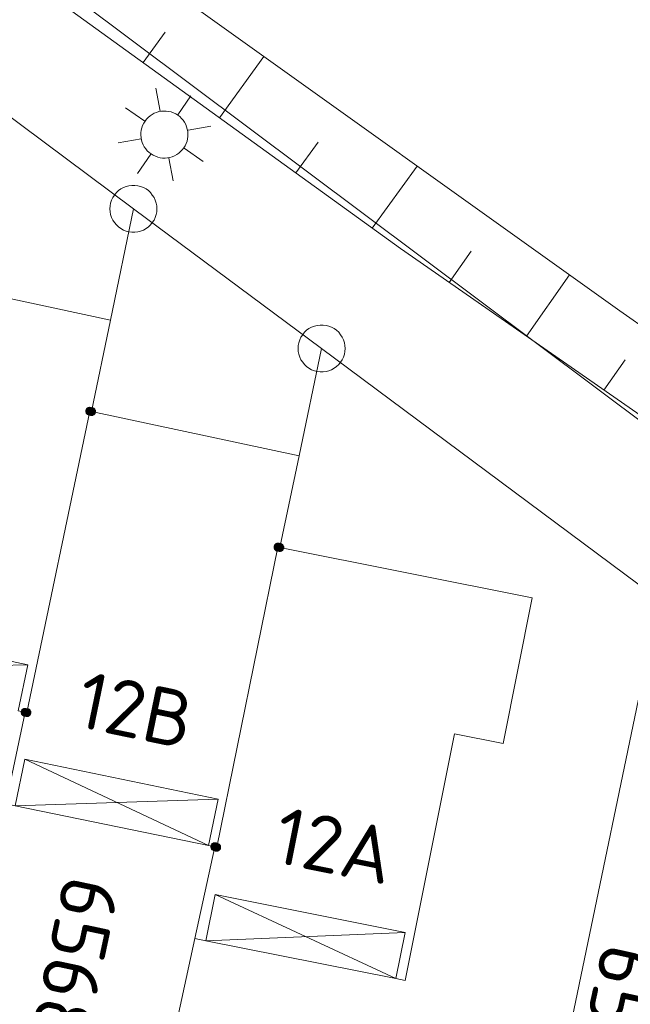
# Model space of a CAD drawing. Header units: metres. Extents: x 3425540 to 3446143, y 5432760 to 5444637.
# Tile 658 of 717: x 3444806 to 3444825, y 5435947 to 5435979. Entities that reach past the tile are written whole.
import ezdxf
from ezdxf.enums import TextEntityAlignment as Align

# ---------------------------------------------------------------- set-up
doc = ezdxf.new("R2010")
doc.units = ezdxf.units.M
for name, color, linetype, lineweight in [('B_Bestand', 9, 'Continuous', 18), ('B_Böschung', 9, 'Continuous', 18), ('B_Flurgrenzen', 9, 'Continuous', 18), ('B_Gleisachse', 9, 'Continuous', 25), ('Bestand_Neu_Strecke 3443', 9, 'Continuous', 18)]:
    doc.layers.add(name, color=color, linetype=linetype, lineweight=lineweight)
doc.styles.get("Standard").update_dxf_attribs({"font": 'isocpeur.ttf'})

msp = doc.modelspace()

# ---------------------------------------------------------------- linework, layer by layer
at = {"layer": 'B_Bestand'}
for p, q in [((3444833.677, 5435959.817), (3444781.136, 5435999.197)), ((3444810.449, 5435975.647), (3444810.305, 5435976.376)), ((3444811.013, 5435975.53), (3444811.429, 5435976.133)), ((3444809.956, 5435975.327), (3444809.343, 5435975.749)), ((3444811.334, 5435975.037), (3444812.057, 5435975.171)), ((3444809.839, 5435974.762), (3444809.106, 5435974.635)), ((3444811.21, 5435974.463), (3444811.814, 5435974.047)), ((3444810.149, 5435974.275), (3444809.728, 5435973.662)), ((3444810.724, 5435974.152), (3444810.858, 5435973.429)), ((3444799.808, 5435957.842), (3444806.233, 5435958.009)), ((3444806.136, 5435955), (3444811.991, 5435952.25)), ((3444805.831, 5435953.523), (3444812.295, 5435953.728)), ((3444805.831, 5435953.523), (3444811.991, 5435952.25)), ((3444812.196, 5435950.692), (3444817.953, 5435948.014)), ((3444811.902, 5435949.221), (3444818.247, 5435949.485)), ((3444811.902, 5435949.221), (3444817.953, 5435948.014))]:
    msp.add_line(p, q, dxfattribs=at)
for points in [[(3444811.201, 5435974.475), (3444811.242, 5435974.542), (3444811.276, 5435974.613), (3444811.302, 5435974.687), (3444811.32, 5435974.763), (3444811.331, 5435974.841), (3444811.333, 5435974.92), (3444811.327, 5435974.998), (3444811.312, 5435975.075), (3444811.29, 5435975.15), (3444811.26, 5435975.223), (3444811.223, 5435975.292), (3444811.179, 5435975.357), (3444811.128, 5435975.416), (3444811.071, 5435975.471), (3444811.008, 5435975.518), (3444810.942, 5435975.56), (3444810.871, 5435975.593), (3444810.797, 5435975.62), (3444810.72, 5435975.638), (3444810.643, 5435975.648), (3444810.564, 5435975.651), (3444810.486, 5435975.644), (3444810.409, 5435975.63), (3444810.333, 5435975.608), (3444810.261, 5435975.578), (3444810.192, 5435975.54), (3444810.127, 5435975.496), (3444810.067, 5435975.445), (3444810.013, 5435975.388), (3444809.965, 5435975.326), (3444809.924, 5435975.259), (3444809.89, 5435975.188), (3444809.864, 5435975.114), (3444809.846, 5435975.038), (3444809.835, 5435974.96), (3444809.833, 5435974.882), (3444809.84, 5435974.804), (3444809.854, 5435974.726), (3444809.876, 5435974.651), (3444809.906, 5435974.578), (3444809.943, 5435974.509), (3444809.988, 5435974.445), (3444810.039, 5435974.385), (3444810.096, 5435974.331), (3444810.158, 5435974.283), (3444810.225, 5435974.242), (3444810.296, 5435974.208), (3444810.37, 5435974.182), (3444810.446, 5435974.163), (3444810.524, 5435974.153), (3444810.602, 5435974.151), (3444810.68, 5435974.157), (3444810.758, 5435974.171), (3444810.833, 5435974.193), (3444810.905, 5435974.224), (3444810.975, 5435974.261), (3444811.039, 5435974.305), (3444811.099, 5435974.356), (3444811.153, 5435974.413), (3444811.201, 5435974.475)], [(3444806.206, 5435956.487), (3444808.206, 5435966.087), (3444808.266, 5435966.077), (3444808.865, 5435968.986), (3444802.246, 5435970.407), (3444802.186, 5435970.417), (3444800.196, 5435960.827), (3444800.136, 5435960.837), (3444799.516, 5435957.905), (3444799.808, 5435957.842), (3444800.118, 5435959.305), (3444806.233, 5435958.009), (3444805.923, 5435956.544), (3444806.146, 5435956.497)], [(3444814.256, 5435961.747), (3444814.869, 5435964.668), (3444808.266, 5435966.077)], [(3444812.187, 5435952.217), (3444811.549, 5435949.291), (3444811.902, 5435949.221), (3444812.196, 5435950.692), (3444818.247, 5435949.485), (3444817.953, 5435948.014), (3444818.247, 5435947.955), (3444819.813, 5435955.808), (3444821.36, 5435955.499), (3444822.286, 5435960.145), (3444814.256, 5435961.747), (3444814.196, 5435961.757), (3444812.247, 5435952.197)], [(3444806.206, 5435956.487), (3444806.146, 5435956.497), (3444805.535, 5435953.583), (3444805.831, 5435953.523), (3444806.136, 5435955), (3444812.295, 5435953.728), (3444811.991, 5435952.25), (3444812.187, 5435952.217), (3444812.247, 5435952.197)]]:
    msp.add_lwpolyline(points, dxfattribs=at)
at = {"layer": 'B_Böschung'}
for p, q in [((3444794.109, 5435988.617), (3444818.099, 5435971.27)), ((3444803.326, 5435984.851), (3444825.076, 5435969.284)), ((3444809.905, 5435977.195), (3444810.608, 5435978.166)), ((3444812.336, 5435975.437), (3444813.749, 5435977.391)), ((3444814.767, 5435973.679), (3444815.478, 5435974.662)), ((3444817.198, 5435971.921), (3444818.628, 5435973.899)), ((3444818.099, 5435971.27), (3444835.866, 5435958.888)), ((3444819.649, 5435970.19), (3444820.343, 5435971.182)), ((3444822.11, 5435968.475), (3444823.474, 5435970.431)), ((3444825.076, 5435969.284), (3444841.979, 5435957.435)), ((3444824.571, 5435966.759), (3444825.245, 5435967.726))]:
    msp.add_line(p, q, dxfattribs=at)
at = {"layer": 'B_Flurgrenzen'}
for p, q in [((3444803.636, 5435976.977), (3444809.596, 5435972.537)), ((3444808.865, 5435968.986), (3444809.596, 5435972.537)), ((3444809.596, 5435972.537), (3444815.586, 5435968.087)), ((3444808.266, 5435966.077), (3444808.865, 5435968.986)), ((3444814.869, 5435964.668), (3444815.586, 5435968.087)), ((3444815.586, 5435968.087), (3444826.326, 5435960.087)), ((3444806.206, 5435956.487), (3444808.206, 5435966.087)), ((3444808.206, 5435966.087), (3444808.266, 5435966.077)), ((3444814.256, 5435961.747), (3444814.869, 5435964.668)), ((3444812.247, 5435952.197), (3444814.196, 5435961.757)), ((3444814.196, 5435961.757), (3444814.256, 5435961.747)), ((3444821.891, 5435938.73), (3444826.326, 5435960.087)), ((3444805.535, 5435953.583), (3444806.146, 5435956.497)), ((3444806.146, 5435956.497), (3444806.206, 5435956.487)), ((3444811.549, 5435949.291), (3444812.187, 5435952.217)), ((3444812.187, 5435952.217), (3444812.247, 5435952.197)), ((3444808.627, 5435935.877), (3444811.549, 5435949.291))]:
    msp.add_line(p, q, dxfattribs=at)
for points in [[(3444810.346, 5435972.537), (3444810.34, 5435972.631), (3444810.322, 5435972.72), (3444810.293, 5435972.815), (3444810.252, 5435972.897), (3444810.198, 5435972.974), (3444810.139, 5435973.051), (3444810.074, 5435973.116), (3444809.998, 5435973.169), (3444809.915, 5435973.216), (3444809.826, 5435973.246), (3444809.738, 5435973.269), (3444809.643, 5435973.281), (3444809.549, 5435973.281), (3444809.454, 5435973.269), (3444809.366, 5435973.246), (3444809.277, 5435973.216), (3444809.194, 5435973.169), (3444809.118, 5435973.116), (3444809.053, 5435973.051), (3444808.994, 5435972.974), (3444808.94, 5435972.897), (3444808.899, 5435972.815), (3444808.87, 5435972.72), (3444808.852, 5435972.631), (3444808.846, 5435972.537), (3444808.852, 5435972.443), (3444808.87, 5435972.354), (3444808.899, 5435972.259), (3444808.94, 5435972.177), (3444808.994, 5435972.1), (3444809.053, 5435972.023), (3444809.118, 5435971.958), (3444809.194, 5435971.905), (3444809.277, 5435971.858), (3444809.366, 5435971.828), (3444809.454, 5435971.805), (3444809.549, 5435971.793), (3444809.643, 5435971.793), (3444809.738, 5435971.805), (3444809.826, 5435971.828), (3444809.915, 5435971.858), (3444809.998, 5435971.905), (3444810.074, 5435971.958), (3444810.139, 5435972.023), (3444810.198, 5435972.1), (3444810.252, 5435972.177), (3444810.293, 5435972.259), (3444810.322, 5435972.354), (3444810.34, 5435972.443), (3444810.346, 5435972.537)], [(3444816.336, 5435968.087), (3444816.33, 5435968.181), (3444816.312, 5435968.27), (3444816.283, 5435968.365), (3444816.242, 5435968.447), (3444816.188, 5435968.524), (3444816.129, 5435968.601), (3444816.064, 5435968.666), (3444815.988, 5435968.719), (3444815.905, 5435968.766), (3444815.816, 5435968.796), (3444815.728, 5435968.819), (3444815.633, 5435968.831), (3444815.539, 5435968.831), (3444815.444, 5435968.819), (3444815.356, 5435968.796), (3444815.267, 5435968.766), (3444815.184, 5435968.719), (3444815.108, 5435968.666), (3444815.043, 5435968.601), (3444814.984, 5435968.524), (3444814.93, 5435968.447), (3444814.889, 5435968.365), (3444814.86, 5435968.27), (3444814.842, 5435968.181), (3444814.836, 5435968.087), (3444814.842, 5435967.993), (3444814.86, 5435967.904), (3444814.889, 5435967.809), (3444814.93, 5435967.727), (3444814.984, 5435967.65), (3444815.043, 5435967.573), (3444815.108, 5435967.508), (3444815.184, 5435967.455), (3444815.267, 5435967.408), (3444815.356, 5435967.378), (3444815.444, 5435967.355), (3444815.539, 5435967.343), (3444815.633, 5435967.343), (3444815.728, 5435967.355), (3444815.816, 5435967.378), (3444815.905, 5435967.408), (3444815.988, 5435967.455), (3444816.064, 5435967.508), (3444816.129, 5435967.573), (3444816.188, 5435967.65), (3444816.242, 5435967.727), (3444816.283, 5435967.809), (3444816.312, 5435967.904), (3444816.33, 5435967.993), (3444816.336, 5435968.087)], [(3444808.331, 5435966.087), (3444808.33, 5435966.103), (3444808.327, 5435966.118), (3444808.322, 5435966.133), (3444808.315, 5435966.147), (3444808.307, 5435966.161), (3444808.298, 5435966.173), (3444808.286, 5435966.183), (3444808.273, 5435966.192), (3444808.259, 5435966.2), (3444808.244, 5435966.206), (3444808.23, 5435966.21), (3444808.214, 5435966.212), (3444808.198, 5435966.212), (3444808.182, 5435966.21), (3444808.168, 5435966.206), (3444808.153, 5435966.2), (3444808.139, 5435966.192), (3444808.126, 5435966.183), (3444808.114, 5435966.173), (3444808.105, 5435966.161), (3444808.097, 5435966.147), (3444808.09, 5435966.133), (3444808.085, 5435966.118), (3444808.082, 5435966.103), (3444808.081, 5435966.087), (3444808.082, 5435966.071), (3444808.085, 5435966.056), (3444808.09, 5435966.041), (3444808.097, 5435966.027), (3444808.105, 5435966.013), (3444808.114, 5435966.001), (3444808.126, 5435965.991), (3444808.139, 5435965.982), (3444808.153, 5435965.974), (3444808.168, 5435965.968), (3444808.182, 5435965.964), (3444808.198, 5435965.962), (3444808.214, 5435965.962), (3444808.23, 5435965.964), (3444808.244, 5435965.968), (3444808.259, 5435965.974), (3444808.273, 5435965.982), (3444808.286, 5435965.991), (3444808.298, 5435966.001), (3444808.307, 5435966.013), (3444808.315, 5435966.027), (3444808.322, 5435966.041), (3444808.327, 5435966.056), (3444808.33, 5435966.071), (3444808.331, 5435966.087)], [(3444808.306, 5435966.087), (3444808.305, 5435966.101), (3444808.302, 5435966.115), (3444808.298, 5435966.127), (3444808.292, 5435966.14), (3444808.283, 5435966.152), (3444808.273, 5435966.162), (3444808.262, 5435966.171), (3444808.25, 5435966.178), (3444808.237, 5435966.182), (3444808.224, 5435966.185), (3444808.21, 5435966.187), (3444808.195, 5435966.186), (3444808.181, 5435966.184), (3444808.169, 5435966.181), (3444808.156, 5435966.174), (3444808.144, 5435966.166), (3444808.134, 5435966.157), (3444808.124, 5435966.146), (3444808.117, 5435966.134), (3444808.112, 5435966.121), (3444808.108, 5435966.108), (3444808.106, 5435966.094), (3444808.106, 5435966.08), (3444808.108, 5435966.066), (3444808.112, 5435966.053), (3444808.117, 5435966.04), (3444808.124, 5435966.028), (3444808.134, 5435966.017), (3444808.144, 5435966.008), (3444808.156, 5435966), (3444808.169, 5435965.993), (3444808.181, 5435965.99), (3444808.195, 5435965.988), (3444808.21, 5435965.987), (3444808.224, 5435965.989), (3444808.237, 5435965.992), (3444808.25, 5435965.996), (3444808.262, 5435966.003), (3444808.273, 5435966.012), (3444808.283, 5435966.022), (3444808.292, 5435966.034), (3444808.298, 5435966.047), (3444808.302, 5435966.059), (3444808.305, 5435966.073), (3444808.306, 5435966.087)], [(3444808.282, 5435966.087), (3444808.281, 5435966.099), (3444808.278, 5435966.111), (3444808.273, 5435966.122), (3444808.267, 5435966.132), (3444808.258, 5435966.142), (3444808.249, 5435966.149), (3444808.238, 5435966.156), (3444808.227, 5435966.16), (3444808.215, 5435966.162), (3444808.203, 5435966.163), (3444808.191, 5435966.161), (3444808.179, 5435966.158), (3444808.169, 5435966.153), (3444808.158, 5435966.146), (3444808.149, 5435966.137), (3444808.142, 5435966.127), (3444808.136, 5435966.117), (3444808.132, 5435966.105), (3444808.13, 5435966.093), (3444808.13, 5435966.081), (3444808.132, 5435966.069), (3444808.136, 5435966.057), (3444808.142, 5435966.047), (3444808.149, 5435966.037), (3444808.158, 5435966.028), (3444808.168, 5435966.021), (3444808.179, 5435966.016), (3444808.191, 5435966.013), (3444808.203, 5435966.011), (3444808.215, 5435966.012), (3444808.227, 5435966.014), (3444808.238, 5435966.018), (3444808.249, 5435966.025), (3444808.258, 5435966.032), (3444808.267, 5435966.042), (3444808.273, 5435966.052), (3444808.278, 5435966.063), (3444808.281, 5435966.075), (3444808.282, 5435966.087)], [(3444808.391, 5435966.077), (3444808.39, 5435966.093), (3444808.387, 5435966.108), (3444808.382, 5435966.123), (3444808.375, 5435966.137), (3444808.367, 5435966.151), (3444808.358, 5435966.163), (3444808.346, 5435966.173), (3444808.333, 5435966.182), (3444808.319, 5435966.19), (3444808.304, 5435966.196), (3444808.29, 5435966.2), (3444808.274, 5435966.202), (3444808.258, 5435966.202), (3444808.242, 5435966.2), (3444808.228, 5435966.196), (3444808.213, 5435966.19), (3444808.199, 5435966.182), (3444808.186, 5435966.173), (3444808.174, 5435966.163), (3444808.165, 5435966.151), (3444808.157, 5435966.137), (3444808.15, 5435966.123), (3444808.145, 5435966.108), (3444808.142, 5435966.093), (3444808.141, 5435966.077), (3444808.142, 5435966.061), (3444808.145, 5435966.046), (3444808.15, 5435966.031), (3444808.157, 5435966.017), (3444808.165, 5435966.003), (3444808.174, 5435965.991), (3444808.186, 5435965.981), (3444808.199, 5435965.972), (3444808.213, 5435965.964), (3444808.228, 5435965.958), (3444808.242, 5435965.954), (3444808.258, 5435965.952), (3444808.274, 5435965.952), (3444808.29, 5435965.954), (3444808.304, 5435965.958), (3444808.319, 5435965.964), (3444808.333, 5435965.972), (3444808.346, 5435965.981), (3444808.358, 5435965.991), (3444808.367, 5435966.003), (3444808.375, 5435966.017), (3444808.382, 5435966.031), (3444808.387, 5435966.046), (3444808.39, 5435966.061), (3444808.391, 5435966.077)], [(3444808.257, 5435966.087), (3444808.256, 5435966.097), (3444808.253, 5435966.107), (3444808.248, 5435966.116), (3444808.242, 5435966.123), (3444808.235, 5435966.129), (3444808.226, 5435966.134), (3444808.216, 5435966.137), (3444808.206, 5435966.138), (3444808.196, 5435966.137), (3444808.186, 5435966.134), (3444808.177, 5435966.129), (3444808.17, 5435966.123), (3444808.164, 5435966.116), (3444808.159, 5435966.107), (3444808.156, 5435966.097), (3444808.155, 5435966.087), (3444808.156, 5435966.077), (3444808.159, 5435966.067), (3444808.164, 5435966.058), (3444808.17, 5435966.051), (3444808.177, 5435966.045), (3444808.186, 5435966.04), (3444808.196, 5435966.037), (3444808.206, 5435966.036), (3444808.216, 5435966.037), (3444808.226, 5435966.04), (3444808.235, 5435966.045), (3444808.242, 5435966.051), (3444808.248, 5435966.058), (3444808.253, 5435966.067), (3444808.256, 5435966.077), (3444808.257, 5435966.087)], [(3444808.366, 5435966.077), (3444808.365, 5435966.091), (3444808.362, 5435966.105), (3444808.358, 5435966.117), (3444808.352, 5435966.13), (3444808.343, 5435966.142), (3444808.333, 5435966.152), (3444808.322, 5435966.161), (3444808.31, 5435966.168), (3444808.297, 5435966.172), (3444808.284, 5435966.175), (3444808.27, 5435966.177), (3444808.255, 5435966.176), (3444808.241, 5435966.174), (3444808.229, 5435966.171), (3444808.216, 5435966.164), (3444808.204, 5435966.156), (3444808.194, 5435966.147), (3444808.184, 5435966.136), (3444808.177, 5435966.124), (3444808.172, 5435966.111), (3444808.168, 5435966.098), (3444808.166, 5435966.084), (3444808.166, 5435966.07), (3444808.168, 5435966.056), (3444808.172, 5435966.043), (3444808.177, 5435966.03), (3444808.184, 5435966.018), (3444808.194, 5435966.007), (3444808.204, 5435965.998), (3444808.216, 5435965.99), (3444808.229, 5435965.983), (3444808.241, 5435965.98), (3444808.255, 5435965.978), (3444808.27, 5435965.977), (3444808.284, 5435965.979), (3444808.297, 5435965.982), (3444808.31, 5435965.986), (3444808.322, 5435965.993), (3444808.333, 5435966.002), (3444808.343, 5435966.012), (3444808.352, 5435966.024), (3444808.358, 5435966.037), (3444808.362, 5435966.049), (3444808.365, 5435966.063), (3444808.366, 5435966.077)], [(3444808.233, 5435966.087), (3444808.232, 5435966.094), (3444808.229, 5435966.101), (3444808.224, 5435966.107), (3444808.218, 5435966.111), (3444808.211, 5435966.113), (3444808.204, 5435966.114), (3444808.197, 5435966.112), (3444808.19, 5435966.109), (3444808.185, 5435966.104), (3444808.181, 5435966.098), (3444808.179, 5435966.091), (3444808.179, 5435966.083), (3444808.181, 5435966.076), (3444808.185, 5435966.07), (3444808.19, 5435966.065), (3444808.197, 5435966.062), (3444808.204, 5435966.06), (3444808.211, 5435966.061), (3444808.218, 5435966.063), (3444808.224, 5435966.067), (3444808.229, 5435966.073), (3444808.232, 5435966.08), (3444808.233, 5435966.087)], [(3444808.342, 5435966.077), (3444808.341, 5435966.089), (3444808.338, 5435966.101), (3444808.333, 5435966.112), (3444808.327, 5435966.122), (3444808.318, 5435966.132), (3444808.309, 5435966.139), (3444808.298, 5435966.146), (3444808.287, 5435966.15), (3444808.275, 5435966.152), (3444808.263, 5435966.153), (3444808.251, 5435966.151), (3444808.239, 5435966.148), (3444808.229, 5435966.143), (3444808.218, 5435966.136), (3444808.209, 5435966.127), (3444808.202, 5435966.117), (3444808.196, 5435966.107), (3444808.192, 5435966.095), (3444808.19, 5435966.083), (3444808.19, 5435966.071), (3444808.192, 5435966.059), (3444808.196, 5435966.047), (3444808.202, 5435966.037), (3444808.209, 5435966.027), (3444808.218, 5435966.018), (3444808.228, 5435966.011), (3444808.239, 5435966.006), (3444808.251, 5435966.003), (3444808.263, 5435966.001), (3444808.275, 5435966.002), (3444808.287, 5435966.004), (3444808.298, 5435966.008), (3444808.309, 5435966.015), (3444808.318, 5435966.022), (3444808.327, 5435966.032), (3444808.333, 5435966.042), (3444808.338, 5435966.053), (3444808.341, 5435966.065), (3444808.342, 5435966.077)], [(3444808.317, 5435966.077), (3444808.316, 5435966.087), (3444808.313, 5435966.097), (3444808.308, 5435966.106), (3444808.302, 5435966.113), (3444808.295, 5435966.119), (3444808.286, 5435966.124), (3444808.276, 5435966.127), (3444808.266, 5435966.128), (3444808.256, 5435966.127), (3444808.246, 5435966.124), (3444808.237, 5435966.119), (3444808.23, 5435966.113), (3444808.224, 5435966.106), (3444808.219, 5435966.097), (3444808.216, 5435966.087), (3444808.215, 5435966.077), (3444808.216, 5435966.067), (3444808.219, 5435966.057), (3444808.224, 5435966.048), (3444808.23, 5435966.041), (3444808.237, 5435966.035), (3444808.246, 5435966.03), (3444808.256, 5435966.027), (3444808.266, 5435966.026), (3444808.276, 5435966.027), (3444808.286, 5435966.03), (3444808.295, 5435966.035), (3444808.302, 5435966.041), (3444808.308, 5435966.048), (3444808.313, 5435966.057), (3444808.316, 5435966.067), (3444808.317, 5435966.077)], [(3444808.293, 5435966.077), (3444808.292, 5435966.084), (3444808.289, 5435966.091), (3444808.284, 5435966.097), (3444808.278, 5435966.101), (3444808.271, 5435966.103), (3444808.264, 5435966.104), (3444808.257, 5435966.102), (3444808.25, 5435966.099), (3444808.245, 5435966.094), (3444808.241, 5435966.088), (3444808.239, 5435966.081), (3444808.239, 5435966.073), (3444808.241, 5435966.066), (3444808.245, 5435966.06), (3444808.25, 5435966.055), (3444808.257, 5435966.052), (3444808.264, 5435966.05), (3444808.271, 5435966.051), (3444808.278, 5435966.053), (3444808.284, 5435966.057), (3444808.289, 5435966.063), (3444808.292, 5435966.07), (3444808.293, 5435966.077)], [(3444814.321, 5435961.757), (3444814.32, 5435961.773), (3444814.317, 5435961.788), (3444814.312, 5435961.803), (3444814.305, 5435961.817), (3444814.297, 5435961.831), (3444814.288, 5435961.843), (3444814.276, 5435961.853), (3444814.263, 5435961.862), (3444814.249, 5435961.87), (3444814.234, 5435961.876), (3444814.22, 5435961.88), (3444814.204, 5435961.882), (3444814.188, 5435961.882), (3444814.172, 5435961.88), (3444814.158, 5435961.876), (3444814.143, 5435961.87), (3444814.129, 5435961.862), (3444814.116, 5435961.853), (3444814.104, 5435961.843), (3444814.095, 5435961.831), (3444814.087, 5435961.817), (3444814.08, 5435961.803), (3444814.075, 5435961.788), (3444814.072, 5435961.773), (3444814.071, 5435961.757), (3444814.072, 5435961.741), (3444814.075, 5435961.726), (3444814.08, 5435961.711), (3444814.087, 5435961.697), (3444814.095, 5435961.683), (3444814.104, 5435961.671), (3444814.116, 5435961.661), (3444814.129, 5435961.652), (3444814.143, 5435961.644), (3444814.158, 5435961.638), (3444814.172, 5435961.634), (3444814.188, 5435961.632), (3444814.204, 5435961.632), (3444814.22, 5435961.634), (3444814.234, 5435961.638), (3444814.249, 5435961.644), (3444814.263, 5435961.652), (3444814.276, 5435961.661), (3444814.288, 5435961.671), (3444814.297, 5435961.683), (3444814.305, 5435961.697), (3444814.312, 5435961.711), (3444814.317, 5435961.726), (3444814.32, 5435961.741), (3444814.321, 5435961.757)], [(3444814.296, 5435961.757), (3444814.295, 5435961.771), (3444814.292, 5435961.785), (3444814.288, 5435961.797), (3444814.282, 5435961.81), (3444814.273, 5435961.822), (3444814.263, 5435961.832), (3444814.252, 5435961.841), (3444814.24, 5435961.848), (3444814.227, 5435961.852), (3444814.214, 5435961.855), (3444814.2, 5435961.857), (3444814.185, 5435961.856), (3444814.171, 5435961.854), (3444814.159, 5435961.851), (3444814.146, 5435961.844), (3444814.134, 5435961.836), (3444814.124, 5435961.827), (3444814.114, 5435961.816), (3444814.107, 5435961.804), (3444814.102, 5435961.791), (3444814.098, 5435961.778), (3444814.096, 5435961.764), (3444814.096, 5435961.75), (3444814.098, 5435961.736), (3444814.102, 5435961.723), (3444814.107, 5435961.71), (3444814.114, 5435961.698), (3444814.124, 5435961.687), (3444814.134, 5435961.678), (3444814.146, 5435961.67), (3444814.159, 5435961.663), (3444814.171, 5435961.66), (3444814.185, 5435961.658), (3444814.2, 5435961.657), (3444814.214, 5435961.659), (3444814.227, 5435961.662), (3444814.24, 5435961.666), (3444814.252, 5435961.673), (3444814.263, 5435961.682), (3444814.273, 5435961.692), (3444814.282, 5435961.704), (3444814.288, 5435961.717), (3444814.292, 5435961.729), (3444814.295, 5435961.743), (3444814.296, 5435961.757)], [(3444814.381, 5435961.747), (3444814.38, 5435961.763), (3444814.377, 5435961.778), (3444814.372, 5435961.793), (3444814.365, 5435961.807), (3444814.357, 5435961.821), (3444814.348, 5435961.833), (3444814.336, 5435961.843), (3444814.323, 5435961.852), (3444814.309, 5435961.86), (3444814.294, 5435961.866), (3444814.28, 5435961.87), (3444814.264, 5435961.872), (3444814.248, 5435961.872), (3444814.232, 5435961.87), (3444814.218, 5435961.866), (3444814.203, 5435961.86), (3444814.189, 5435961.852), (3444814.176, 5435961.843), (3444814.164, 5435961.833), (3444814.155, 5435961.821), (3444814.147, 5435961.807), (3444814.14, 5435961.793), (3444814.135, 5435961.778), (3444814.132, 5435961.763), (3444814.131, 5435961.747), (3444814.132, 5435961.731), (3444814.135, 5435961.716), (3444814.14, 5435961.701), (3444814.147, 5435961.687), (3444814.155, 5435961.673), (3444814.164, 5435961.661), (3444814.176, 5435961.651), (3444814.189, 5435961.642), (3444814.203, 5435961.634), (3444814.218, 5435961.628), (3444814.232, 5435961.624), (3444814.248, 5435961.622), (3444814.264, 5435961.622), (3444814.28, 5435961.624), (3444814.294, 5435961.628), (3444814.309, 5435961.634), (3444814.323, 5435961.642), (3444814.336, 5435961.651), (3444814.348, 5435961.661), (3444814.357, 5435961.673), (3444814.365, 5435961.687), (3444814.372, 5435961.701), (3444814.377, 5435961.716), (3444814.38, 5435961.731), (3444814.381, 5435961.747)], [(3444814.356, 5435961.747), (3444814.355, 5435961.761), (3444814.352, 5435961.775), (3444814.348, 5435961.787), (3444814.342, 5435961.8), (3444814.333, 5435961.812), (3444814.323, 5435961.822), (3444814.312, 5435961.831), (3444814.3, 5435961.838), (3444814.287, 5435961.842), (3444814.274, 5435961.845), (3444814.26, 5435961.847), (3444814.245, 5435961.846), (3444814.231, 5435961.844), (3444814.219, 5435961.841), (3444814.206, 5435961.834), (3444814.194, 5435961.826), (3444814.184, 5435961.817), (3444814.174, 5435961.806), (3444814.167, 5435961.794), (3444814.162, 5435961.781), (3444814.158, 5435961.768), (3444814.156, 5435961.754), (3444814.156, 5435961.74), (3444814.158, 5435961.726), (3444814.162, 5435961.713), (3444814.167, 5435961.7), (3444814.174, 5435961.688), (3444814.184, 5435961.677), (3444814.194, 5435961.668), (3444814.206, 5435961.66), (3444814.219, 5435961.653), (3444814.231, 5435961.65), (3444814.245, 5435961.648), (3444814.26, 5435961.647), (3444814.274, 5435961.649), (3444814.287, 5435961.652), (3444814.3, 5435961.656), (3444814.312, 5435961.663), (3444814.323, 5435961.672), (3444814.333, 5435961.682), (3444814.342, 5435961.694), (3444814.348, 5435961.707), (3444814.352, 5435961.719), (3444814.355, 5435961.733), (3444814.356, 5435961.747)], [(3444814.272, 5435961.757), (3444814.271, 5435961.769), (3444814.268, 5435961.781), (3444814.263, 5435961.792), (3444814.257, 5435961.802), (3444814.248, 5435961.812), (3444814.239, 5435961.819), (3444814.228, 5435961.826), (3444814.217, 5435961.83), (3444814.205, 5435961.832), (3444814.193, 5435961.833), (3444814.181, 5435961.831), (3444814.169, 5435961.828), (3444814.159, 5435961.823), (3444814.148, 5435961.816), (3444814.139, 5435961.807), (3444814.132, 5435961.797), (3444814.126, 5435961.787), (3444814.122, 5435961.775), (3444814.12, 5435961.763), (3444814.12, 5435961.751), (3444814.122, 5435961.739), (3444814.126, 5435961.727), (3444814.132, 5435961.717), (3444814.139, 5435961.707), (3444814.148, 5435961.698), (3444814.158, 5435961.691), (3444814.169, 5435961.686), (3444814.181, 5435961.683), (3444814.193, 5435961.681), (3444814.205, 5435961.682), (3444814.217, 5435961.684), (3444814.228, 5435961.688), (3444814.239, 5435961.695), (3444814.248, 5435961.702), (3444814.257, 5435961.712), (3444814.263, 5435961.722), (3444814.268, 5435961.733), (3444814.271, 5435961.745), (3444814.272, 5435961.757)], [(3444814.247, 5435961.757), (3444814.246, 5435961.767), (3444814.243, 5435961.777), (3444814.238, 5435961.786), (3444814.232, 5435961.793), (3444814.225, 5435961.799), (3444814.216, 5435961.804), (3444814.206, 5435961.807), (3444814.196, 5435961.808), (3444814.186, 5435961.807), (3444814.176, 5435961.804), (3444814.167, 5435961.799), (3444814.16, 5435961.793), (3444814.154, 5435961.786), (3444814.149, 5435961.777), (3444814.146, 5435961.767), (3444814.145, 5435961.757), (3444814.146, 5435961.747), (3444814.149, 5435961.737), (3444814.154, 5435961.728), (3444814.16, 5435961.721), (3444814.167, 5435961.715), (3444814.176, 5435961.71), (3444814.186, 5435961.707), (3444814.196, 5435961.706), (3444814.206, 5435961.707), (3444814.216, 5435961.71), (3444814.225, 5435961.715), (3444814.232, 5435961.721), (3444814.238, 5435961.728), (3444814.243, 5435961.737), (3444814.246, 5435961.747), (3444814.247, 5435961.757)], [(3444814.223, 5435961.757), (3444814.222, 5435961.764), (3444814.219, 5435961.771), (3444814.214, 5435961.777), (3444814.208, 5435961.781), (3444814.201, 5435961.783), (3444814.194, 5435961.784), (3444814.187, 5435961.782), (3444814.18, 5435961.779), (3444814.175, 5435961.774), (3444814.171, 5435961.768), (3444814.169, 5435961.761), (3444814.169, 5435961.753), (3444814.171, 5435961.746), (3444814.175, 5435961.74), (3444814.18, 5435961.735), (3444814.187, 5435961.732), (3444814.194, 5435961.73), (3444814.201, 5435961.731), (3444814.208, 5435961.733), (3444814.214, 5435961.737), (3444814.219, 5435961.743), (3444814.222, 5435961.75), (3444814.223, 5435961.757)], [(3444814.332, 5435961.747), (3444814.331, 5435961.759), (3444814.328, 5435961.771), (3444814.323, 5435961.782), (3444814.317, 5435961.792), (3444814.308, 5435961.802), (3444814.299, 5435961.809), (3444814.288, 5435961.816), (3444814.277, 5435961.82), (3444814.265, 5435961.822), (3444814.253, 5435961.823), (3444814.241, 5435961.821), (3444814.229, 5435961.818), (3444814.219, 5435961.813), (3444814.208, 5435961.806), (3444814.199, 5435961.797), (3444814.192, 5435961.787), (3444814.186, 5435961.777), (3444814.182, 5435961.765), (3444814.18, 5435961.753), (3444814.18, 5435961.741), (3444814.182, 5435961.729), (3444814.186, 5435961.717), (3444814.192, 5435961.707), (3444814.199, 5435961.697), (3444814.208, 5435961.688), (3444814.218, 5435961.681), (3444814.229, 5435961.676), (3444814.241, 5435961.673), (3444814.253, 5435961.671), (3444814.265, 5435961.672), (3444814.277, 5435961.674), (3444814.288, 5435961.678), (3444814.299, 5435961.685), (3444814.308, 5435961.692), (3444814.317, 5435961.702), (3444814.323, 5435961.712), (3444814.328, 5435961.723), (3444814.331, 5435961.735), (3444814.332, 5435961.747)], [(3444814.307, 5435961.747), (3444814.306, 5435961.757), (3444814.303, 5435961.767), (3444814.298, 5435961.776), (3444814.292, 5435961.783), (3444814.285, 5435961.789), (3444814.276, 5435961.794), (3444814.266, 5435961.797), (3444814.256, 5435961.798), (3444814.246, 5435961.797), (3444814.236, 5435961.794), (3444814.227, 5435961.789), (3444814.22, 5435961.783), (3444814.214, 5435961.776), (3444814.209, 5435961.767), (3444814.206, 5435961.757), (3444814.205, 5435961.747), (3444814.206, 5435961.737), (3444814.209, 5435961.727), (3444814.214, 5435961.718), (3444814.22, 5435961.711), (3444814.227, 5435961.705), (3444814.236, 5435961.7), (3444814.246, 5435961.697), (3444814.256, 5435961.696), (3444814.266, 5435961.697), (3444814.276, 5435961.7), (3444814.285, 5435961.705), (3444814.292, 5435961.711), (3444814.298, 5435961.718), (3444814.303, 5435961.727), (3444814.306, 5435961.737), (3444814.307, 5435961.747)], [(3444814.283, 5435961.747), (3444814.282, 5435961.754), (3444814.279, 5435961.761), (3444814.274, 5435961.767), (3444814.268, 5435961.771), (3444814.261, 5435961.773), (3444814.254, 5435961.774), (3444814.247, 5435961.772), (3444814.24, 5435961.769), (3444814.235, 5435961.764), (3444814.231, 5435961.758), (3444814.229, 5435961.751), (3444814.229, 5435961.743), (3444814.231, 5435961.736), (3444814.235, 5435961.73), (3444814.24, 5435961.725), (3444814.247, 5435961.722), (3444814.254, 5435961.72), (3444814.261, 5435961.721), (3444814.268, 5435961.723), (3444814.274, 5435961.727), (3444814.279, 5435961.733), (3444814.282, 5435961.74), (3444814.283, 5435961.747)], [(3444806.271, 5435956.497), (3444806.27, 5435956.513), (3444806.267, 5435956.528), (3444806.262, 5435956.543), (3444806.255, 5435956.557), (3444806.247, 5435956.571), (3444806.238, 5435956.583), (3444806.226, 5435956.593), (3444806.213, 5435956.602), (3444806.199, 5435956.61), (3444806.184, 5435956.616), (3444806.17, 5435956.62), (3444806.154, 5435956.622), (3444806.138, 5435956.622), (3444806.122, 5435956.62), (3444806.108, 5435956.616), (3444806.093, 5435956.61), (3444806.079, 5435956.602), (3444806.066, 5435956.593), (3444806.054, 5435956.583), (3444806.045, 5435956.571), (3444806.037, 5435956.557), (3444806.03, 5435956.543), (3444806.025, 5435956.528), (3444806.022, 5435956.513), (3444806.021, 5435956.497), (3444806.022, 5435956.481), (3444806.025, 5435956.466), (3444806.03, 5435956.451), (3444806.037, 5435956.437), (3444806.045, 5435956.423), (3444806.054, 5435956.411), (3444806.066, 5435956.401), (3444806.079, 5435956.392), (3444806.093, 5435956.384), (3444806.108, 5435956.378), (3444806.122, 5435956.374), (3444806.138, 5435956.372), (3444806.154, 5435956.372), (3444806.17, 5435956.374), (3444806.184, 5435956.378), (3444806.199, 5435956.384), (3444806.213, 5435956.392), (3444806.226, 5435956.401), (3444806.238, 5435956.411), (3444806.247, 5435956.423), (3444806.255, 5435956.437), (3444806.262, 5435956.451), (3444806.267, 5435956.466), (3444806.27, 5435956.481), (3444806.271, 5435956.497)], [(3444806.246, 5435956.497), (3444806.245, 5435956.511), (3444806.242, 5435956.525), (3444806.238, 5435956.537), (3444806.232, 5435956.55), (3444806.223, 5435956.562), (3444806.213, 5435956.572), (3444806.202, 5435956.581), (3444806.19, 5435956.588), (3444806.177, 5435956.592), (3444806.164, 5435956.595), (3444806.15, 5435956.597), (3444806.135, 5435956.596), (3444806.121, 5435956.594), (3444806.109, 5435956.591), (3444806.096, 5435956.584), (3444806.084, 5435956.576), (3444806.074, 5435956.567), (3444806.064, 5435956.556), (3444806.057, 5435956.544), (3444806.052, 5435956.531), (3444806.048, 5435956.518), (3444806.046, 5435956.504), (3444806.046, 5435956.49), (3444806.048, 5435956.476), (3444806.052, 5435956.463), (3444806.057, 5435956.45), (3444806.064, 5435956.438), (3444806.074, 5435956.427), (3444806.084, 5435956.418), (3444806.096, 5435956.41), (3444806.109, 5435956.403), (3444806.121, 5435956.4), (3444806.135, 5435956.398), (3444806.15, 5435956.397), (3444806.164, 5435956.399), (3444806.177, 5435956.402), (3444806.19, 5435956.406), (3444806.202, 5435956.413), (3444806.213, 5435956.422), (3444806.223, 5435956.432), (3444806.232, 5435956.444), (3444806.238, 5435956.457), (3444806.242, 5435956.469), (3444806.245, 5435956.483), (3444806.246, 5435956.497)], [(3444806.222, 5435956.497), (3444806.221, 5435956.509), (3444806.218, 5435956.521), (3444806.213, 5435956.532), (3444806.207, 5435956.542), (3444806.198, 5435956.552), (3444806.189, 5435956.559), (3444806.178, 5435956.566), (3444806.167, 5435956.57), (3444806.155, 5435956.572), (3444806.143, 5435956.573), (3444806.131, 5435956.571), (3444806.119, 5435956.568), (3444806.109, 5435956.563), (3444806.098, 5435956.556), (3444806.089, 5435956.547), (3444806.082, 5435956.537), (3444806.076, 5435956.527), (3444806.072, 5435956.515), (3444806.07, 5435956.503), (3444806.07, 5435956.491), (3444806.072, 5435956.479), (3444806.076, 5435956.467), (3444806.082, 5435956.457), (3444806.089, 5435956.447), (3444806.098, 5435956.438), (3444806.108, 5435956.431), (3444806.119, 5435956.426), (3444806.131, 5435956.423), (3444806.143, 5435956.421), (3444806.155, 5435956.422), (3444806.167, 5435956.424), (3444806.178, 5435956.428), (3444806.189, 5435956.435), (3444806.198, 5435956.442), (3444806.207, 5435956.452), (3444806.213, 5435956.462), (3444806.218, 5435956.473), (3444806.221, 5435956.485), (3444806.222, 5435956.497)], [(3444806.331, 5435956.487), (3444806.33, 5435956.503), (3444806.327, 5435956.518), (3444806.322, 5435956.533), (3444806.315, 5435956.547), (3444806.307, 5435956.561), (3444806.298, 5435956.573), (3444806.286, 5435956.583), (3444806.273, 5435956.592), (3444806.259, 5435956.6), (3444806.244, 5435956.606), (3444806.23, 5435956.61), (3444806.214, 5435956.612), (3444806.198, 5435956.612), (3444806.182, 5435956.61), (3444806.168, 5435956.606), (3444806.153, 5435956.6), (3444806.139, 5435956.592), (3444806.126, 5435956.583), (3444806.114, 5435956.573), (3444806.105, 5435956.561), (3444806.097, 5435956.547), (3444806.09, 5435956.533), (3444806.085, 5435956.518), (3444806.082, 5435956.503), (3444806.081, 5435956.487), (3444806.082, 5435956.471), (3444806.085, 5435956.456), (3444806.09, 5435956.441), (3444806.097, 5435956.427), (3444806.105, 5435956.413), (3444806.114, 5435956.401), (3444806.126, 5435956.391), (3444806.139, 5435956.382), (3444806.153, 5435956.374), (3444806.168, 5435956.368), (3444806.182, 5435956.364), (3444806.198, 5435956.362), (3444806.214, 5435956.362), (3444806.23, 5435956.364), (3444806.244, 5435956.368), (3444806.259, 5435956.374), (3444806.273, 5435956.382), (3444806.286, 5435956.391), (3444806.298, 5435956.401), (3444806.307, 5435956.413), (3444806.315, 5435956.427), (3444806.322, 5435956.441), (3444806.327, 5435956.456), (3444806.33, 5435956.471), (3444806.331, 5435956.487)], [(3444806.197, 5435956.497), (3444806.196, 5435956.507), (3444806.193, 5435956.517), (3444806.188, 5435956.526), (3444806.182, 5435956.533), (3444806.175, 5435956.539), (3444806.166, 5435956.544), (3444806.156, 5435956.547), (3444806.146, 5435956.548), (3444806.136, 5435956.547), (3444806.126, 5435956.544), (3444806.117, 5435956.539), (3444806.11, 5435956.533), (3444806.104, 5435956.526), (3444806.099, 5435956.517), (3444806.096, 5435956.507), (3444806.095, 5435956.497), (3444806.096, 5435956.487), (3444806.099, 5435956.477), (3444806.104, 5435956.468), (3444806.11, 5435956.461), (3444806.117, 5435956.455), (3444806.126, 5435956.45), (3444806.136, 5435956.447), (3444806.146, 5435956.446), (3444806.156, 5435956.447), (3444806.166, 5435956.45), (3444806.175, 5435956.455), (3444806.182, 5435956.461), (3444806.188, 5435956.468), (3444806.193, 5435956.477), (3444806.196, 5435956.487), (3444806.197, 5435956.497)], [(3444806.306, 5435956.487), (3444806.305, 5435956.501), (3444806.302, 5435956.515), (3444806.298, 5435956.527), (3444806.292, 5435956.54), (3444806.283, 5435956.552), (3444806.273, 5435956.562), (3444806.262, 5435956.571), (3444806.25, 5435956.578), (3444806.237, 5435956.582), (3444806.224, 5435956.585), (3444806.21, 5435956.587), (3444806.195, 5435956.586), (3444806.181, 5435956.584), (3444806.169, 5435956.581), (3444806.156, 5435956.574), (3444806.144, 5435956.566), (3444806.134, 5435956.557), (3444806.124, 5435956.546), (3444806.117, 5435956.534), (3444806.112, 5435956.521), (3444806.108, 5435956.508), (3444806.106, 5435956.494), (3444806.106, 5435956.48), (3444806.108, 5435956.466), (3444806.112, 5435956.453), (3444806.117, 5435956.44), (3444806.124, 5435956.428), (3444806.134, 5435956.417), (3444806.144, 5435956.408), (3444806.156, 5435956.4), (3444806.169, 5435956.393), (3444806.181, 5435956.39), (3444806.195, 5435956.388), (3444806.21, 5435956.387), (3444806.224, 5435956.389), (3444806.237, 5435956.392), (3444806.25, 5435956.396), (3444806.262, 5435956.403), (3444806.273, 5435956.412), (3444806.283, 5435956.422), (3444806.292, 5435956.434), (3444806.298, 5435956.447), (3444806.302, 5435956.459), (3444806.305, 5435956.473), (3444806.306, 5435956.487)], [(3444806.173, 5435956.497), (3444806.172, 5435956.504), (3444806.169, 5435956.511), (3444806.164, 5435956.517), (3444806.158, 5435956.521), (3444806.151, 5435956.523), (3444806.144, 5435956.524), (3444806.137, 5435956.522), (3444806.13, 5435956.519), (3444806.125, 5435956.514), (3444806.121, 5435956.508), (3444806.119, 5435956.501), (3444806.119, 5435956.493), (3444806.121, 5435956.486), (3444806.125, 5435956.48), (3444806.13, 5435956.475), (3444806.137, 5435956.472), (3444806.144, 5435956.47), (3444806.151, 5435956.471), (3444806.158, 5435956.473), (3444806.164, 5435956.477), (3444806.169, 5435956.483), (3444806.172, 5435956.49), (3444806.173, 5435956.497)], [(3444806.282, 5435956.487), (3444806.281, 5435956.499), (3444806.278, 5435956.511), (3444806.273, 5435956.522), (3444806.267, 5435956.532), (3444806.258, 5435956.542), (3444806.249, 5435956.549), (3444806.238, 5435956.556), (3444806.227, 5435956.56), (3444806.215, 5435956.562), (3444806.203, 5435956.563), (3444806.191, 5435956.561), (3444806.179, 5435956.558), (3444806.169, 5435956.553), (3444806.158, 5435956.546), (3444806.149, 5435956.537), (3444806.142, 5435956.527), (3444806.136, 5435956.517), (3444806.132, 5435956.505), (3444806.13, 5435956.493), (3444806.13, 5435956.481), (3444806.132, 5435956.469), (3444806.136, 5435956.457), (3444806.142, 5435956.447), (3444806.149, 5435956.437), (3444806.158, 5435956.428), (3444806.168, 5435956.421), (3444806.179, 5435956.416), (3444806.191, 5435956.413), (3444806.203, 5435956.411), (3444806.215, 5435956.412), (3444806.227, 5435956.414), (3444806.238, 5435956.418), (3444806.249, 5435956.425), (3444806.258, 5435956.432), (3444806.267, 5435956.442), (3444806.273, 5435956.452), (3444806.278, 5435956.463), (3444806.281, 5435956.475), (3444806.282, 5435956.487)], [(3444806.257, 5435956.487), (3444806.256, 5435956.497), (3444806.253, 5435956.507), (3444806.248, 5435956.516), (3444806.242, 5435956.523), (3444806.235, 5435956.529), (3444806.226, 5435956.534), (3444806.216, 5435956.537), (3444806.206, 5435956.538), (3444806.196, 5435956.537), (3444806.186, 5435956.534), (3444806.177, 5435956.529), (3444806.17, 5435956.523), (3444806.164, 5435956.516), (3444806.159, 5435956.507), (3444806.156, 5435956.497), (3444806.155, 5435956.487), (3444806.156, 5435956.477), (3444806.159, 5435956.467), (3444806.164, 5435956.458), (3444806.17, 5435956.451), (3444806.177, 5435956.445), (3444806.186, 5435956.44), (3444806.196, 5435956.437), (3444806.206, 5435956.436), (3444806.216, 5435956.437), (3444806.226, 5435956.44), (3444806.235, 5435956.445), (3444806.242, 5435956.451), (3444806.248, 5435956.458), (3444806.253, 5435956.467), (3444806.256, 5435956.477), (3444806.257, 5435956.487)], [(3444806.233, 5435956.487), (3444806.232, 5435956.494), (3444806.229, 5435956.501), (3444806.224, 5435956.507), (3444806.218, 5435956.511), (3444806.211, 5435956.513), (3444806.204, 5435956.514), (3444806.197, 5435956.512), (3444806.19, 5435956.509), (3444806.185, 5435956.504), (3444806.181, 5435956.498), (3444806.179, 5435956.491), (3444806.179, 5435956.483), (3444806.181, 5435956.476), (3444806.185, 5435956.47), (3444806.19, 5435956.465), (3444806.197, 5435956.462), (3444806.204, 5435956.46), (3444806.211, 5435956.461), (3444806.218, 5435956.463), (3444806.224, 5435956.467), (3444806.229, 5435956.473), (3444806.232, 5435956.48), (3444806.233, 5435956.487)], [(3444812.312, 5435952.217), (3444812.311, 5435952.233), (3444812.308, 5435952.248), (3444812.303, 5435952.263), (3444812.296, 5435952.277), (3444812.288, 5435952.291), (3444812.279, 5435952.303), (3444812.267, 5435952.313), (3444812.254, 5435952.322), (3444812.24, 5435952.33), (3444812.225, 5435952.336), (3444812.211, 5435952.34), (3444812.195, 5435952.342), (3444812.179, 5435952.342), (3444812.163, 5435952.34), (3444812.149, 5435952.336), (3444812.134, 5435952.33), (3444812.12, 5435952.322), (3444812.107, 5435952.313), (3444812.095, 5435952.303), (3444812.086, 5435952.291), (3444812.078, 5435952.277), (3444812.071, 5435952.263), (3444812.066, 5435952.248), (3444812.063, 5435952.233), (3444812.062, 5435952.217), (3444812.063, 5435952.201), (3444812.066, 5435952.186), (3444812.071, 5435952.171), (3444812.078, 5435952.157), (3444812.086, 5435952.143), (3444812.095, 5435952.131), (3444812.107, 5435952.121), (3444812.12, 5435952.112), (3444812.134, 5435952.104), (3444812.149, 5435952.098), (3444812.163, 5435952.094), (3444812.179, 5435952.092), (3444812.195, 5435952.092), (3444812.211, 5435952.094), (3444812.225, 5435952.098), (3444812.24, 5435952.104), (3444812.254, 5435952.112), (3444812.267, 5435952.121), (3444812.279, 5435952.131), (3444812.288, 5435952.143), (3444812.296, 5435952.157), (3444812.303, 5435952.171), (3444812.308, 5435952.186), (3444812.311, 5435952.201), (3444812.312, 5435952.217)], [(3444812.287, 5435952.217), (3444812.286, 5435952.231), (3444812.283, 5435952.245), (3444812.279, 5435952.257), (3444812.273, 5435952.27), (3444812.264, 5435952.282), (3444812.254, 5435952.292), (3444812.243, 5435952.301), (3444812.231, 5435952.308), (3444812.218, 5435952.312), (3444812.205, 5435952.315), (3444812.191, 5435952.317), (3444812.176, 5435952.316), (3444812.162, 5435952.314), (3444812.15, 5435952.311), (3444812.137, 5435952.304), (3444812.125, 5435952.296), (3444812.115, 5435952.287), (3444812.105, 5435952.276), (3444812.098, 5435952.264), (3444812.093, 5435952.251), (3444812.089, 5435952.238), (3444812.087, 5435952.224), (3444812.087, 5435952.21), (3444812.089, 5435952.196), (3444812.093, 5435952.183), (3444812.098, 5435952.17), (3444812.105, 5435952.158), (3444812.115, 5435952.147), (3444812.125, 5435952.138), (3444812.137, 5435952.13), (3444812.15, 5435952.123), (3444812.162, 5435952.12), (3444812.176, 5435952.118), (3444812.191, 5435952.117), (3444812.205, 5435952.119), (3444812.218, 5435952.122), (3444812.231, 5435952.126), (3444812.243, 5435952.133), (3444812.254, 5435952.142), (3444812.264, 5435952.152), (3444812.273, 5435952.164), (3444812.279, 5435952.177), (3444812.283, 5435952.189), (3444812.286, 5435952.203), (3444812.287, 5435952.217)], [(3444812.263, 5435952.217), (3444812.262, 5435952.229), (3444812.259, 5435952.241), (3444812.254, 5435952.252), (3444812.248, 5435952.262), (3444812.239, 5435952.272), (3444812.23, 5435952.279), (3444812.219, 5435952.286), (3444812.208, 5435952.29), (3444812.196, 5435952.292), (3444812.184, 5435952.293), (3444812.172, 5435952.291), (3444812.16, 5435952.288), (3444812.15, 5435952.283), (3444812.139, 5435952.276), (3444812.13, 5435952.267), (3444812.123, 5435952.257), (3444812.117, 5435952.247), (3444812.113, 5435952.235), (3444812.111, 5435952.223), (3444812.111, 5435952.211), (3444812.113, 5435952.199), (3444812.117, 5435952.187), (3444812.123, 5435952.177), (3444812.13, 5435952.167), (3444812.139, 5435952.158), (3444812.149, 5435952.151), (3444812.16, 5435952.146), (3444812.172, 5435952.143), (3444812.184, 5435952.141), (3444812.196, 5435952.142), (3444812.208, 5435952.144), (3444812.219, 5435952.148), (3444812.23, 5435952.155), (3444812.239, 5435952.162), (3444812.248, 5435952.172), (3444812.254, 5435952.182), (3444812.259, 5435952.193), (3444812.262, 5435952.205), (3444812.263, 5435952.217)], [(3444812.372, 5435952.197), (3444812.371, 5435952.213), (3444812.368, 5435952.228), (3444812.363, 5435952.243), (3444812.356, 5435952.257), (3444812.348, 5435952.271), (3444812.339, 5435952.283), (3444812.327, 5435952.293), (3444812.314, 5435952.302), (3444812.3, 5435952.31), (3444812.285, 5435952.316), (3444812.271, 5435952.32), (3444812.255, 5435952.322), (3444812.239, 5435952.322), (3444812.223, 5435952.32), (3444812.209, 5435952.316), (3444812.194, 5435952.31), (3444812.18, 5435952.302), (3444812.167, 5435952.293), (3444812.155, 5435952.283), (3444812.146, 5435952.271), (3444812.138, 5435952.257), (3444812.131, 5435952.243), (3444812.126, 5435952.228), (3444812.123, 5435952.213), (3444812.122, 5435952.197), (3444812.123, 5435952.181), (3444812.126, 5435952.166), (3444812.131, 5435952.151), (3444812.138, 5435952.137), (3444812.146, 5435952.123), (3444812.155, 5435952.111), (3444812.167, 5435952.101), (3444812.18, 5435952.092), (3444812.194, 5435952.084), (3444812.209, 5435952.078), (3444812.223, 5435952.074), (3444812.239, 5435952.072), (3444812.255, 5435952.072), (3444812.271, 5435952.074), (3444812.285, 5435952.078), (3444812.3, 5435952.084), (3444812.314, 5435952.092), (3444812.327, 5435952.101), (3444812.339, 5435952.111), (3444812.348, 5435952.123), (3444812.356, 5435952.137), (3444812.363, 5435952.151), (3444812.368, 5435952.166), (3444812.371, 5435952.181), (3444812.372, 5435952.197)], [(3444812.238, 5435952.217), (3444812.237, 5435952.227), (3444812.234, 5435952.237), (3444812.229, 5435952.246), (3444812.223, 5435952.253), (3444812.216, 5435952.259), (3444812.207, 5435952.264), (3444812.197, 5435952.267), (3444812.187, 5435952.268), (3444812.177, 5435952.267), (3444812.167, 5435952.264), (3444812.158, 5435952.259), (3444812.151, 5435952.253), (3444812.145, 5435952.246), (3444812.14, 5435952.237), (3444812.137, 5435952.227), (3444812.136, 5435952.217), (3444812.137, 5435952.207), (3444812.14, 5435952.197), (3444812.145, 5435952.188), (3444812.151, 5435952.181), (3444812.158, 5435952.175), (3444812.167, 5435952.17), (3444812.177, 5435952.167), (3444812.187, 5435952.166), (3444812.197, 5435952.167), (3444812.207, 5435952.17), (3444812.216, 5435952.175), (3444812.223, 5435952.181), (3444812.229, 5435952.188), (3444812.234, 5435952.197), (3444812.237, 5435952.207), (3444812.238, 5435952.217)], [(3444812.347, 5435952.197), (3444812.346, 5435952.211), (3444812.343, 5435952.225), (3444812.339, 5435952.237), (3444812.333, 5435952.25), (3444812.324, 5435952.262), (3444812.314, 5435952.272), (3444812.303, 5435952.281), (3444812.291, 5435952.288), (3444812.278, 5435952.292), (3444812.265, 5435952.295), (3444812.251, 5435952.297), (3444812.236, 5435952.296), (3444812.222, 5435952.294), (3444812.21, 5435952.291), (3444812.197, 5435952.284), (3444812.185, 5435952.276), (3444812.175, 5435952.267), (3444812.165, 5435952.256), (3444812.158, 5435952.244), (3444812.153, 5435952.231), (3444812.149, 5435952.218), (3444812.147, 5435952.204), (3444812.147, 5435952.19), (3444812.149, 5435952.176), (3444812.153, 5435952.163), (3444812.158, 5435952.15), (3444812.165, 5435952.138), (3444812.175, 5435952.127), (3444812.185, 5435952.118), (3444812.197, 5435952.11), (3444812.21, 5435952.103), (3444812.222, 5435952.1), (3444812.236, 5435952.098), (3444812.251, 5435952.097), (3444812.265, 5435952.099), (3444812.278, 5435952.102), (3444812.291, 5435952.106), (3444812.303, 5435952.113), (3444812.314, 5435952.122), (3444812.324, 5435952.132), (3444812.333, 5435952.144), (3444812.339, 5435952.157), (3444812.343, 5435952.169), (3444812.346, 5435952.183), (3444812.347, 5435952.197)], [(3444812.214, 5435952.217), (3444812.213, 5435952.224), (3444812.21, 5435952.231), (3444812.205, 5435952.237), (3444812.199, 5435952.241), (3444812.192, 5435952.243), (3444812.185, 5435952.244), (3444812.178, 5435952.242), (3444812.171, 5435952.239), (3444812.166, 5435952.234), (3444812.162, 5435952.228), (3444812.16, 5435952.221), (3444812.16, 5435952.213), (3444812.162, 5435952.206), (3444812.166, 5435952.2), (3444812.171, 5435952.195), (3444812.178, 5435952.192), (3444812.185, 5435952.19), (3444812.192, 5435952.191), (3444812.199, 5435952.193), (3444812.205, 5435952.197), (3444812.21, 5435952.203), (3444812.213, 5435952.21), (3444812.214, 5435952.217)], [(3444812.323, 5435952.197), (3444812.322, 5435952.209), (3444812.319, 5435952.221), (3444812.314, 5435952.232), (3444812.308, 5435952.242), (3444812.299, 5435952.252), (3444812.29, 5435952.259), (3444812.279, 5435952.266), (3444812.268, 5435952.27), (3444812.256, 5435952.272), (3444812.244, 5435952.273), (3444812.232, 5435952.271), (3444812.22, 5435952.268), (3444812.21, 5435952.263), (3444812.199, 5435952.256), (3444812.19, 5435952.247), (3444812.183, 5435952.237), (3444812.177, 5435952.227), (3444812.173, 5435952.215), (3444812.171, 5435952.203), (3444812.171, 5435952.191), (3444812.173, 5435952.179), (3444812.177, 5435952.167), (3444812.183, 5435952.157), (3444812.19, 5435952.147), (3444812.199, 5435952.138), (3444812.209, 5435952.131), (3444812.22, 5435952.126), (3444812.232, 5435952.123), (3444812.244, 5435952.121), (3444812.256, 5435952.122), (3444812.268, 5435952.124), (3444812.279, 5435952.128), (3444812.29, 5435952.135), (3444812.299, 5435952.142), (3444812.308, 5435952.152), (3444812.314, 5435952.162), (3444812.319, 5435952.173), (3444812.322, 5435952.185), (3444812.323, 5435952.197)], [(3444812.298, 5435952.197), (3444812.297, 5435952.207), (3444812.294, 5435952.217), (3444812.289, 5435952.226), (3444812.283, 5435952.233), (3444812.276, 5435952.239), (3444812.267, 5435952.244), (3444812.257, 5435952.247), (3444812.247, 5435952.248), (3444812.237, 5435952.247), (3444812.227, 5435952.244), (3444812.218, 5435952.239), (3444812.211, 5435952.233), (3444812.205, 5435952.226), (3444812.2, 5435952.217), (3444812.197, 5435952.207), (3444812.196, 5435952.197), (3444812.197, 5435952.187), (3444812.2, 5435952.177), (3444812.205, 5435952.168), (3444812.211, 5435952.161), (3444812.218, 5435952.155), (3444812.227, 5435952.15), (3444812.237, 5435952.147), (3444812.247, 5435952.146), (3444812.257, 5435952.147), (3444812.267, 5435952.15), (3444812.276, 5435952.155), (3444812.283, 5435952.161), (3444812.289, 5435952.168), (3444812.294, 5435952.177), (3444812.297, 5435952.187), (3444812.298, 5435952.197)], [(3444812.274, 5435952.197), (3444812.273, 5435952.204), (3444812.27, 5435952.211), (3444812.265, 5435952.217), (3444812.259, 5435952.221), (3444812.252, 5435952.223), (3444812.245, 5435952.224), (3444812.238, 5435952.222), (3444812.231, 5435952.219), (3444812.226, 5435952.214), (3444812.222, 5435952.208), (3444812.22, 5435952.201), (3444812.22, 5435952.193), (3444812.222, 5435952.186), (3444812.226, 5435952.18), (3444812.231, 5435952.175), (3444812.238, 5435952.172), (3444812.245, 5435952.17), (3444812.252, 5435952.171), (3444812.259, 5435952.173), (3444812.265, 5435952.177), (3444812.27, 5435952.183), (3444812.273, 5435952.19), (3444812.274, 5435952.197)]]:
    msp.add_lwpolyline(points, dxfattribs=at)
at = {"layer": 'B_Gleisachse'}
msp.add_arc((3438926.879, 5427925.015), 9992.794, 53.2036556, 53.8573028, dxfattribs=at)
at = {"layer": 'Bestand_Neu_Strecke 3443'}
for radius in [9996.044, 9995.544]:
    msp.add_arc((3438926.879, 5427925.015), radius, 53.2036556, 53.8573028, dxfattribs=at)

# ---------------------------------------------------------------- texts
at = {"layer": 'B_Bestand'}
for s, rotation, p in [('12B', 348.3224, (3444809.669, 5435956.567)), ('12A', 348.7105, (3444815.994, 5435952.246))]:
    msp.add_text(s, height=1.8, rotation=rotation, dxfattribs=at).set_placement(p, align=Align.MIDDLE)
at = {"layer": 'B_Flurgrenzen'}
for s, rotation, p in [('6568', 257.9575, (3444807.415, 5435951.374)), ('6573', 257.6162, (3444824.559, 5435949.215))]:
    msp.add_text(s, height=1.8, rotation=rotation, dxfattribs=at).set_placement(p)

doc.saveas('drawing.dxf')
